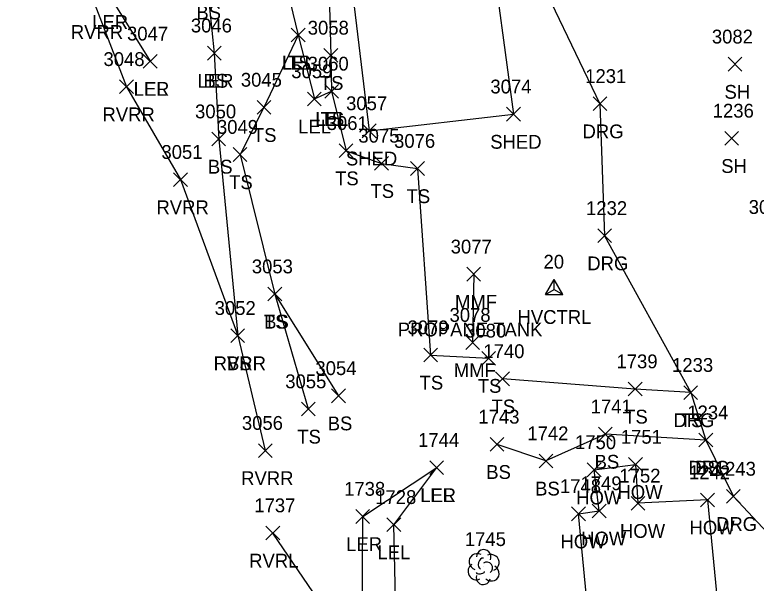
# Model space of a CAD drawing. Extents: x 1461855 to 1464118, y 556196 to 557441.
# Drawn here: x 1462265.2 to 1462372.6, y 556504.3 to 556586.6 of the extents above; entities that cross this region are included whole.
import ezdxf

# ---------------------------------------------------------------- set-up
doc = ezdxf.new("R2010")
doc.units = 0
for name, color, linetype in [('C_A', 7, 'Continuous'), ('C_I', 7, 'Continuous'), ('CPSM', 7, 'Continuous'), ('L_A', 7, 'Continuous'), ('L_C', 7, 'Continuous'), ('L_I', 7, 'Continuous'), ('L_TIC', 7, 'Continuous'), ('LARO', 7, 'Continuous'), ('LAWE', 7, 'Continuous'), ('LBC', 7, 'Continuous'), ('LDEFAULT', 7, 'Continuous'), ('LELB', 7, 'Continuous'), ('LTD', 7, 'Continuous'), ('R_A', 7, 'Continuous'), ('R_I', 7, 'Continuous'), ('R_TIC', 7, 'Continuous'), ('RDG', 7, 'Continuous')]:
    doc.layers.add(name, color=color, linetype=linetype)

msp = doc.modelspace()

# ---------------------------------------------------------------- linework, layer by layer
at = {"layer": 'CPSM'}
for p, q in [((1462342.09, 556546.14), (1462343.34, 556548.31)), ((1462344.59, 556546.14), (1462343.34, 556548.31)), ((1462343.34, 556546.86), (1462343.34, 556548.31)), ((1462342.09, 556546.14), (1462343.34, 556546.86)), ((1462342.09, 556546.14), (1462344.59, 556546.14)), ((1462343.34, 556546.86), (1462343.34, 556546.86)), ((1462343.34, 556546.86), (1462344.59, 556546.14))]:
    msp.add_line(p, q, dxfattribs=at)
at = {"layer": 'L_TIC'}
for points in [[(1462305.27, 556582.66), (1462307.27, 556584.66)], [(1462307.27, 556582.66), (1462305.27, 556584.66)], [(1462305.27, 556582.66), (1462307.27, 556584.66)], [(1462307.27, 556582.66), (1462305.27, 556584.66)], [(1462293.11, 556580.04), (1462295.11, 556582.04)], [(1462295.11, 556580.04), (1462293.11, 556582.04)], [(1462293.11, 556580.04), (1462295.11, 556582.04)], [(1462295.11, 556580.04), (1462293.11, 556582.04)], [(1462309.99, 556579.72), (1462311.99, 556581.72)], [(1462311.99, 556579.72), (1462309.99, 556581.72)], [(1462283.82, 556578.87), (1462285.82, 556580.87)], [(1462285.82, 556578.87), (1462283.82, 556580.87)], [(1462283.82, 556578.87), (1462285.82, 556580.87)], [(1462285.82, 556578.87), (1462283.82, 556580.87)], [(1462368.51, 556578.44), (1462370.51, 556580.44)], [(1462370.51, 556578.44), (1462368.51, 556580.44)], [(1462280.41, 556575.18), (1462282.41, 556577.18)], [(1462282.41, 556575.18), (1462280.41, 556577.18)], [(1462310.1, 556574.52), (1462312.1, 556576.52)], [(1462312.1, 556574.52), (1462310.1, 556576.52)], [(1462310.1, 556574.52), (1462312.1, 556576.52)], [(1462312.1, 556574.52), (1462310.1, 556576.52)], [(1462307.61, 556573.42), (1462309.61, 556575.42)], [(1462309.61, 556573.42), (1462307.61, 556575.42)], [(1462300.3, 556572.19), (1462302.3, 556574.19)], [(1462302.3, 556572.19), (1462300.3, 556574.19)], [(1462336.44, 556571.21), (1462338.44, 556573.21)], [(1462338.44, 556571.21), (1462336.44, 556573.21)], [(1462336.44, 556571.21), (1462338.44, 556573.21)], [(1462338.44, 556571.21), (1462336.44, 556573.21)], [(1462315.54, 556568.79), (1462317.54, 556570.79)], [(1462317.54, 556568.79), (1462315.54, 556570.79)], [(1462293.75, 556567.61), (1462295.75, 556569.61)], [(1462295.75, 556567.61), (1462293.75, 556569.61)], [(1462368.05, 556567.71), (1462370.05, 556569.71)], [(1462370.05, 556567.71), (1462368.05, 556569.71)], [(1462296.85, 556565.37), (1462298.85, 556567.37)], [(1462298.85, 556565.37), (1462296.85, 556567.37)], [(1462312.2, 556565.92), (1462314.2, 556567.92)], [(1462314.2, 556565.92), (1462312.2, 556567.92)], [(1462317.32, 556564.09), (1462319.32, 556566.09)], [(1462319.32, 556564.09), (1462317.32, 556566.09)], [(1462322.55, 556563.34), (1462324.55, 556565.34)], [(1462324.55, 556563.34), (1462322.55, 556565.34)], [(1462288.23, 556561.74), (1462290.23, 556563.74)], [(1462290.23, 556561.74), (1462288.23, 556563.74)], [(1462330.69, 556548.05), (1462332.69, 556550.05)], [(1462332.69, 556548.05), (1462330.69, 556550.05)], [(1462301.89, 556545.18), (1462303.89, 556547.18)], [(1462303.89, 556545.18), (1462301.89, 556547.18)], [(1462301.89, 556545.18), (1462303.89, 556547.18)], [(1462303.89, 556545.18), (1462301.89, 556547.18)], [(1462296.51, 556539.16), (1462298.51, 556541.16)], [(1462298.51, 556539.16), (1462296.51, 556541.16)], [(1462296.51, 556539.16), (1462298.51, 556541.16)], [(1462298.51, 556539.16), (1462296.51, 556541.16)], [(1462330.52, 556538.16), (1462332.52, 556540.16)], [(1462332.52, 556538.16), (1462330.52, 556540.16)], [(1462324.44, 556536.36), (1462326.44, 556538.36)], [(1462326.44, 556536.36), (1462324.44, 556538.36)], [(1462332.86, 556535.89), (1462334.86, 556537.89)], [(1462334.86, 556535.89), (1462332.86, 556537.89)], [(1462334.86, 556532.91), (1462336.86, 556534.91)], [(1462336.86, 556532.91), (1462334.86, 556534.91)], [(1462354.06, 556531.44), (1462356.06, 556533.44)], [(1462356.06, 556531.44), (1462354.06, 556533.44)], [(1462311.1, 556530.46), (1462313.1, 556532.46)], [(1462313.1, 556530.46), (1462311.1, 556532.46)], [(1462362.11, 556530.92), (1462364.11, 556532.92)], [(1462364.11, 556530.92), (1462362.11, 556532.92)], [(1462306.73, 556528.55), (1462308.73, 556530.55)], [(1462308.73, 556528.55), (1462306.73, 556530.55)], [(1462349.75, 556524.91), (1462351.75, 556526.91)], [(1462351.75, 556524.91), (1462349.75, 556526.91)], [(1462334.06, 556523.43), (1462336.06, 556525.43)], [(1462336.06, 556523.43), (1462334.06, 556525.43)], [(1462364.3, 556524.05), (1462366.3, 556526.05)], [(1462366.3, 556524.05), (1462364.3, 556526.05)], [(1462300.5, 556522.53), (1462302.5, 556524.53)], [(1462302.5, 556522.53), (1462300.5, 556524.53)], [(1462341.14, 556521.03), (1462343.14, 556523.03)], [(1462343.14, 556521.03), (1462341.14, 556523.03)], [(1462354.11, 556520.53), (1462356.11, 556522.53)], [(1462356.11, 556520.53), (1462354.11, 556522.53)], [(1462325.32, 556520.07), (1462327.32, 556522.07)], [(1462327.32, 556520.07), (1462325.32, 556522.07)], [(1462325.32, 556520.07), (1462327.32, 556522.07)], [(1462327.32, 556520.07), (1462325.32, 556522.07)], [(1462348.13, 556519.74), (1462350.13, 556521.74)], [(1462350.13, 556519.74), (1462348.13, 556521.74)], [(1462354.47, 556514.9), (1462356.47, 556516.9)], [(1462356.47, 556514.9), (1462354.47, 556516.9)], [(1462354.47, 556514.9), (1462356.47, 556516.9)], [(1462356.47, 556514.9), (1462354.47, 556516.9)], [(1462364.55, 556515.39), (1462366.55, 556517.39)], [(1462366.55, 556515.39), (1462364.55, 556517.39)], [(1462364.55, 556515.39), (1462366.55, 556517.39)], [(1462366.55, 556515.39), (1462364.55, 556517.39)], [(1462348.85, 556513.8), (1462350.85, 556515.8)], [(1462350.85, 556513.8), (1462348.85, 556515.8)], [(1462314.61, 556512.99), (1462316.61, 556514.99)], [(1462316.61, 556512.99), (1462314.61, 556514.99)], [(1462345.86, 556513.38), (1462347.86, 556515.38)], [(1462347.86, 556513.38), (1462345.86, 556515.38)], [(1462319.11, 556511.8), (1462321.11, 556513.8)], [(1462321.11, 556511.8), (1462319.11, 556513.8)], [(1462301.6, 556510.6), (1462303.6, 556512.6)], [(1462303.6, 556510.6), (1462301.6, 556512.6)]]:
    msp.add_lwpolyline(points, dxfattribs=at)
at = {"layer": 'LARO'}
for points in [[(1462267.73, 556618.81), (1462272.37, 556606.32), (1462278.84, 556589.55), (1462284.82, 556579.87)], [(1462304.31, 556591.66), (1462306.27, 556583.66), (1462308.61, 556574.42), (1462311.1, 556575.52)], [(1462333.2, 556463.44), (1462326.96, 556469.57), (1462319.16, 556481.69), (1462315.55, 556498.58), (1462315.61, 556513.99), (1462326.32, 556521.07)], [(1462333.2, 556463.44), (1462327.67, 556476.4), (1462325.61, 556483.91), (1462320.5, 556495.65), (1462320.11, 556512.8), (1462326.32, 556521.07)]]:
    msp.add_lwpolyline(points, dxfattribs=at)
at = {"layer": 'LAWE'}
for points in [[(1462265.23, 556618.21), (1462268.67, 556605.2), (1462276.83, 556588.1), (1462281.41, 556576.18), (1462289.23, 556562.74), (1462297.51, 556540.16), (1462301.5, 556523.53)], [(1462349.42, 556312.26), (1462347.88, 556323.02), (1462343.78, 556341.46), (1462337.18, 556366.3), (1462336.39, 556385.54), (1462332.39, 556400.16), (1462328.25, 556406.01), (1462322.28, 556416.09), (1462319.22, 556425.25), (1462318.05, 556436.55), (1462318.36, 556451.21), (1462318.43, 556468.89), (1462315.76, 556484.13), (1462311.37, 556498.7), (1462302.6, 556511.6)]]:
    msp.add_lwpolyline(points, dxfattribs=at)
at = {"layer": 'LBC'}
for points in [[(1462332.4, 556598.04), (1462333.93, 556598.32), (1462337.44, 556572.21)], [(1462318.65, 556596.65), (1462316.26, 556596.46), (1462313.34, 556596.23), (1462316.54, 556569.79), (1462337.44, 556572.21)], [(1462365.55, 556516.39), (1462368.02, 556491), (1462374.91, 556491.02), (1462377.27, 556466.33), (1462370.67, 556465.51), (1462365.63, 556465.19), (1462352.57, 556463.79), (1462348.01, 556463.46), (1462343.78, 556463.1), (1462336.52, 556462.79), (1462334.35, 556481.99), (1462333.55, 556493.29), (1462348.73, 556494.83), (1462346.86, 556514.38), (1462349.85, 556514.8), (1462349.13, 556520.74), (1462355.11, 556521.53), (1462355.47, 556515.9)], [(1462365.55, 556516.39), (1462355.47, 556515.9)]]:
    msp.add_lwpolyline(points, dxfattribs=at)
at = {"layer": 'LDEFAULT'}
msp.add_lwpolyline([(1462331.69, 556549.05), (1462331.52, 556539.16)], dxfattribs=at)
at = {"layer": 'LELB'}
for points in [[(1462287.13, 556685.14), (1462294.19, 556671.99), (1462296.13, 556662.28), (1462302.52, 556646.55), (1462305.12, 556625.06), (1462310.55, 556596.84), (1462310.99, 556580.72), (1462311.1, 556575.52), (1462313.2, 556566.92), (1462318.32, 556565.09), (1462323.55, 556564.34), (1462325.44, 556537.36), (1462333.86, 556536.89)], [(1462290.67, 556621.24), (1462286.37, 556617.78), (1462287.01, 556606.26), (1462293.08, 556590.93), (1462294.11, 556581.04), (1462294.75, 556568.61), (1462297.51, 556540.16)], [(1462306.27, 556583.66), (1462301.3, 556573.19), (1462297.85, 556566.37), (1462302.89, 556546.18), (1462307.73, 556529.55)], [(1462302.89, 556546.18), (1462312.1, 556531.46)], [(1462363.11, 556531.92), (1462355.06, 556532.44), (1462335.86, 556533.91)], [(1462365.3, 556525.05), (1462350.75, 556525.91), (1462342.14, 556522.03), (1462335.06, 556524.43)]]:
    msp.add_lwpolyline(points, dxfattribs=at)
at = {"layer": 'LTD'}
msp.add_line((1462333.09, 556506.72), (1462333.09, 556506.72), dxfattribs=at)
msp.add_line((1462333.09, 556506.72), (1462333.09, 556506.72), dxfattribs=at)
msp.add_arc((1462333.14, 556508.16), 1.05, 335.5272, 180.9563, dxfattribs=at)
for centre, major_axis, ratio, start_param, end_param in [((1462332.3, 556507.39), (1.21, -0.51), 0.895232, 1.570796, 4.712389), ((1462334.14, 556507.31), (-1.14, -0.48), 0.949671, 1.570796, 4.712389), ((1462332.89, 556507.18), (-0.208, -0.792), 0.645439, 3.141593, 6.283185), ((1462333.59, 556506.56), (-0.5, 0.667), 0.989748, 3.141593, 6.283185), ((1462332.01, 556506.02), (0.58, -1.04), 0.959034, 3.141593, 6.283185), ((1462334.09, 556505.89), (-1.09, 0.79), 0.841452, 1.570796, 4.712389), ((1462333.09, 556505.22), (0.26, 1.06), 0.942809, 1.570796, 4.712389), ((1462332.64, 556505.97), (-0.625, -0.083), 0.423636, 0, 3.141593)]:
    msp.add_ellipse(centre, major_axis=major_axis, ratio=ratio, start_param=start_param, end_param=end_param, dxfattribs=at)
at = {"layer": 'R_TIC'}
for points in [[(1462348.96, 556572.72), (1462350.96, 556574.72)], [(1462350.96, 556572.72), (1462348.96, 556574.72)], [(1462349.64, 556553.62), (1462351.64, 556555.62)], [(1462351.64, 556553.62), (1462349.64, 556555.62)], [(1462362.11, 556530.92), (1462364.11, 556532.92)], [(1462364.11, 556530.92), (1462362.11, 556532.92)], [(1462364.3, 556524.05), (1462366.3, 556526.05)], [(1462366.3, 556524.05), (1462364.3, 556526.05)], [(1462368.29, 556515.9), (1462370.29, 556517.9)], [(1462370.29, 556515.9), (1462368.29, 556517.9)]]:
    msp.add_lwpolyline(points, dxfattribs=at)
at = {"layer": 'RDG'}
msp.add_lwpolyline([(1462339.36, 556595.74), (1462349.96, 556573.72), (1462350.64, 556554.62), (1462363.11, 556531.92), (1462365.3, 556525.05), (1462369.29, 556516.9), (1462379.79, 556505.69), (1462382.5, 556497.28), (1462387.1, 556495.6), (1462388.91, 556495.94), (1462400.26, 556494.74), (1462406.05, 556490.12)], dxfattribs=at)

# ---------------------------------------------------------------- texts
at = {"layer": 'C_A'}
msp.add_text('HVCTRL', height=2, dxfattribs=at).set_placement((1462338.03, 556541.86))
at = {"layer": 'C_I'}
msp.add_text('20', height=2, dxfattribs=at).set_placement((1462341.79, 556549.86))
at = {"layer": 'L_A'}
for s, p in [('BS', (1462291.52, 556585.93)), ('LER', (1462276.42, 556584.55)), ('RVRR', (1462273.34, 556583.1)), ('LEL', (1462303.91, 556578.66)), ('TS', (1462304.68, 556578.66)), ('LER', (1462291.69, 556576.04)), ('BS', (1462292.55, 556576.04)), ('TS', (1462309.4, 556575.72)), ('LER', (1462282.4, 556574.87)), ('LEL', (1462282.46, 556574.87)), ('SH', (1462368, 556574.44)), ('RVRR', (1462277.92, 556571.18)), ('LEL', (1462308.74, 556570.52)), ('TS', (1462309.51, 556570.52)), ('LEL', (1462306.25, 556569.42)), ('TS', (1462299.7, 556568.19)), ('SHED', (1462334.08, 556567.21)), ('SHED', (1462334.08, 556567.21)), ('SHED', (1462313.18, 556564.79)), ('BS', (1462293.19, 556563.61)), ('SH', (1462367.53, 556563.71)), ('TS', (1462296.26, 556561.37)), ('TS', (1462311.61, 556561.92)), ('TS', (1462316.73, 556560.09)), ('TS', (1462321.96, 556559.34)), ('RVRR', (1462285.74, 556557.74)), ('MMF', (1462328.97, 556544.05)), ('TS', (1462301.3, 556541.18)), ('BS', (1462301.33, 556541.18)), ('RVRR', (1462294.02, 556535.16)), ('BS', (1462295.95, 556535.16)), ('MMF', (1462328.8, 556534.16)), ('TS', (1462323.85, 556532.36)), ('TS', (1462332.27, 556531.89)), ('TS', (1462334.27, 556528.91)), ('TS', (1462353.47, 556527.44)), ('TS', (1462361.52, 556526.92)), ('BS', (1462310.54, 556526.46)), ('TS', (1462306.14, 556524.55)), ('BS', (1462349.19, 556520.91)), ('BS', (1462333.5, 556519.43)), ('BS', (1462363.75, 556520.05)), ('RVRR', (1462298.01, 556518.53)), ('BS', (1462340.58, 556517.03)), ('LER', (1462323.91, 556516.07)), ('LEL', (1462323.96, 556516.07)), ('HOW', (1462352.5, 556516.53)), ('HOW', (1462346.52, 556515.74)), ('HOW', (1462352.86, 556510.9)), ('HOW', (1462352.86, 556510.9)), ('HOW', (1462362.94, 556511.39)), ('HOW', (1462362.94, 556511.39)), ('HOW', (1462347.24, 556509.8)), ('LER', (1462313.2, 556508.99)), ('HOW', (1462344.25, 556509.38)), ('LEL', (1462317.75, 556507.8)), ('RVRL', (1462299.17, 556506.6))]:
    msp.add_text(s, height=2, dxfattribs=at).set_placement(p)
at = {"layer": 'L_C'}
msp.add_text('PROPANE TANK', height=2, dxfattribs=at).set_placement((1462320.69, 556540.05))
at = {"layer": 'L_I'}
for s, p in [('3046', (1462290.72, 556584.04)), ('3046', (1462290.72, 556584.04)), ('3058', (1462307.65, 556583.72)), ('3047', (1462281.48, 556582.87)), ('3047', (1462281.48, 556582.87)), ('3082', (1462366.17, 556582.44)), ('3048', (1462278.07, 556579.18)), ('3060', (1462307.63, 556578.52)), ('3060', (1462307.63, 556578.52)), ('3059', (1462305.26, 556577.42)), ('3045', (1462297.96, 556576.19)), ('3074', (1462334.1, 556575.21)), ('3074', (1462334.1, 556575.21)), ('3057', (1462313.2, 556572.79)), ('3050', (1462291.33, 556571.61)), ('1236', (1462366.3, 556571.71)), ('3061', (1462310.39, 556569.92)), ('3049', (1462294.5, 556569.37)), ('3075', (1462314.98, 556568.09)), ('3076', (1462320.15, 556567.34)), ('3051', (1462286.46, 556565.74)), ('3081', (1462371.51, 556557.78)), ('3077', (1462328.35, 556552.05)), ('3053', (1462299.55, 556549.18)), ('3053', (1462299.55, 556549.18)), ('3052', (1462294.17, 556543.16)), ('3052', (1462294.17, 556543.16)), ('3078', (1462328.18, 556542.16)), ('3079', (1462322.1, 556540.36)), ('3080', (1462330.44, 556539.89)), ('1740', (1462333.08, 556536.91)), ('1739', (1462352.36, 556535.44)), ('3054', (1462308.76, 556534.46)), ('1233', (1462360.41, 556534.92)), ('3055', (1462304.39, 556532.55)), ('1741', (1462348.62, 556528.91)), ('1234', (1462362.61, 556528.05)), ('1743', (1462332.36, 556527.43)), ('3056', (1462298.11, 556526.53)), ('1742', (1462339.45, 556525.03)), ('1751', (1462352.99, 556524.53)), ('1744', (1462323.63, 556524.07)), ('1744', (1462323.63, 556524.07)), ('1750', (1462346.35, 556523.74)), ('1242', (1462362.86, 556519.39)), ('1242', (1462362.86, 556519.39)), ('1752', (1462352.78, 556518.9)), ('1752', (1462352.78, 556518.9)), ('1738', (1462312.92, 556516.99)), ('1748', (1462344.17, 556517.38)), ('1749', (1462347.15, 556517.8)), ('1728', (1462317.42, 556515.8)), ('1737', (1462299.91, 556514.6)), ('1745', (1462330.4, 556509.72))]:
    msp.add_text(s, height=2, dxfattribs=at).set_placement(p)
at = {"layer": 'R_A'}
for p in [(1462347.44, 556568.72), (1462348.13, 556549.62), (1462360.6, 556526.92), (1462362.79, 556520.05), (1462366.78, 556511.9)]:
    msp.add_text('DRG', height=2, dxfattribs=at).set_placement(p)
at = {"layer": 'R_I'}
for s, p in [('1231', (1462347.83, 556576.72)), ('1232', (1462347.95, 556557.62)), ('1233', (1462360.41, 556534.92)), ('1234', (1462362.61, 556528.05)), ('1243', (1462366.6, 556519.9))]:
    msp.add_text(s, height=2, dxfattribs=at).set_placement(p)

doc.saveas('drawing.dxf')
